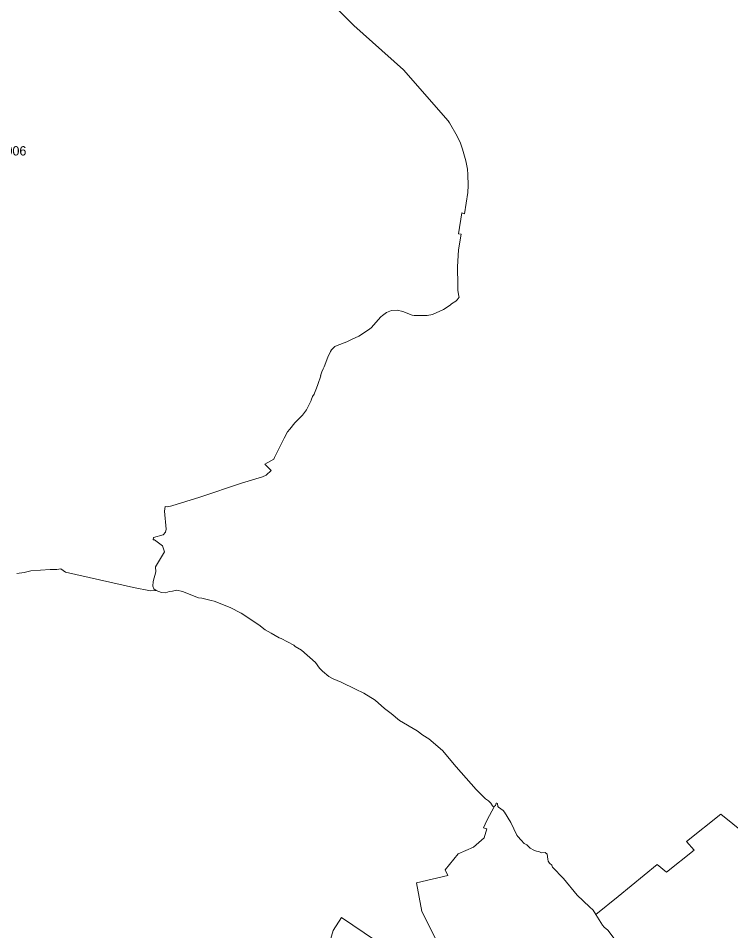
# Model space of a CAD drawing. Extents: x 369010 to 739155, y 6377141 to 6616555.
# Drawn here: x 650078 to 657705, y 6478900 to 6488672 of the extents above; entities that cross this region are included whole.
import ezdxf
from ezdxf.enums import TextEntityAlignment as Align

# ---------------------------------------------------------------- set-up
doc = ezdxf.new("R2010")
doc.units = 0
doc.header["$LTSCALE"] = 40
doc.layers.add('1', color=7, linetype='Continuous', lineweight=13)
doc.layers.add('2', color=7, linetype='Continuous')

msp = doc.modelspace()

# ---------------------------------------------------------------- linework, layer by layer
at = {"layer": '1'}
for points in [[(652889.28, 6489378.02), (653671.62, 6488593.86), (653869.23, 6488417.27), (654200.24, 6488121.18), (654680.04, 6487572.87), (654695.26, 6487551.52), (654777.85, 6487409.35), (654811.45, 6487334.21), (654835.11, 6487271.49), (654870.7, 6487144.71), (654885.92, 6487056.5), (654890.39, 6486998.57), (654894.53, 6486881.89), (654889.23, 6486804.43), (654853.81, 6486578.52)], [(654775.53, 6485657.16), (654799.03, 6485684.3), (654793.24, 6485697.54), (654782.98, 6485756.63), (654784.14, 6485813.89), (654779.34, 6486009.35), (654792.25, 6486190.91), (654819.89, 6486359.56), (654789.76, 6486364.69), (654827.33, 6486587.29), (654853.81, 6486578.52), (654889.23, 6486804.43), (654894.53, 6486881.89), (654890.39, 6486998.57), (654885.92, 6487056.5), (654870.7, 6487144.71), (654835.11, 6487271.49), (654811.45, 6487334.21), (654777.85, 6487409.35), (654695.26, 6487551.52), (654680.04, 6487572.87), (654200.24, 6488121.18), (653869.23, 6488417.27), (653671.62, 6488593.86), (652889.28, 6489378.02)], [(654853.81, 6486578.52), (654827.33, 6486587.29), (654789.76, 6486364.69), (654819.89, 6486359.56), (654792.25, 6486190.91), (654779.34, 6486009.35), (654784.14, 6485813.89), (654782.98, 6485756.63), (654793.24, 6485697.54), (654799.03, 6485684.3), (654775.53, 6485657.16), (654760.97, 6485641.93), (654717.6, 6485615.12), (654700.23, 6485600.06), (654629.06, 6485554.05), (654512.71, 6485500.92), (654454.45, 6485489.83), (654316.59, 6485488.51), (654294.58, 6485493.48), (654195.94, 6485533.53), (654135.53, 6485545.78), (654074.13, 6485541.47), (654036.89, 6485528.89), (654021, 6485520.62), (653975.65, 6485489.17), (653959.27, 6485475.11), (653854.67, 6485357.93), (653827.69, 6485336.25), (653722.93, 6485268.39), (653653.58, 6485233.97), (653594.33, 6485208.31), (653491.22, 6485168.59), (653467.72, 6485156.18), (653431.47, 6485121.09), (653420.55, 6485104.38), (653393.57, 6485042.31), (653351.2, 6484939.87), (653343.43, 6484918.35), (653328.53, 6484883.92), (653314.13, 6484842.88), (653316.61, 6484841.39), (653285.17, 6484749.2), (653272.26, 6484711.64), (653248.26, 6484658.34), (653244.95, 6484645.93), (653228.07, 6484622.76), (653213.5, 6484580.56), (653215.16, 6484579.56), (653208.21, 6484563.01), (653164.85, 6484479.93), (653121.15, 6484421.34), (653040.06, 6484340.91), (652984.78, 6484270.07), (652961.28, 6484241.6), (652925.69, 6484176.73), (652820.76, 6483969.18), (652812.98, 6483949.16), (652718.65, 6483897.85), (652787.17, 6483827.84), (652732.88, 6483779.52), (652691.67, 6483760.98), (652468.57, 6483692.79), (652020.72, 6483544.67), (651721.98, 6483451.49), (651673.99, 6483439.24), (651652.14, 6483442.55), (651642.04, 6483392.73), (651661.9, 6483201.25), (651653.46, 6483169.8), (651627.98, 6483141.33), (651526.69, 6483112.2), (651520.9, 6483085.56), (651536.95, 6483084.9), (651623.84, 6483023.33), (651641.88, 6482958.12), (651547.71, 6482798.74), (651551.35, 6482744.45), (651522.38, 6482639.53), (651518.74, 6482588.72), (651529.67, 6482563.39), (651555.98, 6482544.03), (651609.94, 6482523.51), (651659.59, 6482520.53), (651693.35, 6482533.77), (651730.09, 6482536.75), (651774.78, 6482546.18), (651834.69, 6482531.62), (652009.3, 6482464.42), (652043.56, 6482461.44), (652144.51, 6482435.96), (652176.29, 6482430.16), (652347.92, 6482362.8), (652463.11, 6482302.39), (652654.43, 6482176.61), (652719.47, 6482123.32), (652785.35, 6482085.25), (652870.41, 6482036.59), (652893.09, 6482029.97), (653026.82, 6481958.31), (653042.87, 6481943.08)], [(653164.85, 6484479.93), (653208.21, 6484563.01), (653215.16, 6484579.56), (653213.5, 6484580.56), (653228.07, 6484622.76), (653244.95, 6484645.93), (653248.26, 6484658.34), (653272.26, 6484711.64), (653285.17, 6484749.2), (653316.61, 6484841.39), (653314.13, 6484842.88), (653328.53, 6484883.92), (653343.43, 6484918.35), (653351.2, 6484939.87), (653393.57, 6485042.31), (653420.55, 6485104.38), (653431.47, 6485121.09), (653467.72, 6485156.18), (653491.22, 6485168.59), (653594.33, 6485208.31), (653653.58, 6485233.97), (653722.93, 6485268.39), (653827.69, 6485336.25), (653854.67, 6485357.93), (653959.27, 6485475.11), (653975.65, 6485489.17), (654021, 6485520.62), (654036.89, 6485528.89), (654074.13, 6485541.47), (654135.53, 6485545.78), (654195.94, 6485533.53), (654294.58, 6485493.48), (654316.59, 6485488.51), (654454.45, 6485489.83), (654512.71, 6485500.92), (654629.06, 6485554.05), (654700.23, 6485600.06), (654717.6, 6485615.12), (654760.97, 6485641.93), (654775.53, 6485657.16)], [(650063.3, 6482727.57), (650140.76, 6482737.01), (650213.08, 6482755.38), (650418.64, 6482767.79), (650490.96, 6482769.94), (650534.82, 6482775.73), (650584.97, 6482739.32), (651310.87, 6482577.46), (651495.24, 6482538.9), (651555.98, 6482544.03), (651529.67, 6482563.39), (651518.74, 6482588.72), (651522.38, 6482639.53), (651551.35, 6482744.45), (651547.71, 6482798.74), (651641.88, 6482958.12), (651623.84, 6483023.33), (651536.95, 6483084.9), (651520.9, 6483085.56), (651526.69, 6483112.2), (651627.98, 6483141.33), (651653.46, 6483169.8), (651661.9, 6483201.25), (651642.04, 6483392.73), (651652.14, 6483442.55), (651673.99, 6483439.24), (651721.98, 6483451.49), (652020.72, 6483544.67), (652468.57, 6483692.79), (652691.67, 6483760.98), (652732.88, 6483779.52), (652787.17, 6483827.84), (652718.65, 6483897.85), (652812.98, 6483949.16), (652820.76, 6483969.18), (652925.69, 6484176.73), (652961.28, 6484241.6), (652984.78, 6484270.07), (653040.06, 6484340.91), (653121.15, 6484421.34), (653164.85, 6484479.93)], [(652176.29, 6482430.16), (652144.51, 6482435.96), (652043.56, 6482461.44), (652009.3, 6482464.42), (651834.69, 6482531.62), (651774.78, 6482546.18), (651730.09, 6482536.75), (651693.35, 6482533.77), (651659.59, 6482520.53), (651609.94, 6482523.51), (651555.98, 6482544.03), (651495.24, 6482538.9), (651310.87, 6482577.46), (650584.97, 6482739.32), (650534.82, 6482775.73), (650490.96, 6482769.94), (650418.64, 6482767.79), (650213.08, 6482755.38), (650140.76, 6482737.01), (650063.3, 6482727.57)], [(654557.73, 6478788.25), (654397.02, 6479104.36), (654341.91, 6479413.52), (654676.23, 6479490.98), (654649.42, 6479550.56), (654787.94, 6479722.85), (654950.8, 6479795.17), (655064.83, 6479893.65), (655092.97, 6479992.79), (655058.21, 6480000.89), (655092.97, 6480080.01), (655175.72, 6480233.26), (655162.81, 6480232.1), (655156.19, 6480238.39), (655137.82, 6480268.02), (655112.17, 6480293.01), (655078.9, 6480310.88), (654980.92, 6480411.84), (654767.09, 6480655.63), (654618.8, 6480831.06), (654474.81, 6480953.87), (654407.62, 6480996.24), (654348.86, 6481040.59), (654159.53, 6481151.64), (654068.99, 6481226.29), (653999.98, 6481278.59), (653897.7, 6481368.45), (653778.7, 6481445.74), (653686.68, 6481487.45), (653533.92, 6481560.44), (653447.69, 6481599.17), (653401.68, 6481623.99), (653334.32, 6481680.1), (653301.39, 6481711.54), (653259.68, 6481773.61), (653110.4, 6481904.52), (653042.87, 6481943.08), (653026.82, 6481958.31), (652893.09, 6482029.97), (652870.41, 6482036.59), (652785.35, 6482085.25), (652719.47, 6482123.32), (652654.43, 6482176.61), (652463.11, 6482302.39), (652347.92, 6482362.8), (652176.29, 6482430.16)], [(653042.87, 6481943.08), (653110.4, 6481904.52), (653259.68, 6481773.61), (653301.39, 6481711.54), (653334.32, 6481680.1), (653401.68, 6481623.99), (653447.69, 6481599.17), (653533.92, 6481560.44), (653686.68, 6481487.45), (653778.7, 6481445.74), (653897.7, 6481368.45), (653999.98, 6481278.59), (654068.99, 6481226.29), (654159.53, 6481151.64), (654348.86, 6481040.59), (654407.62, 6480996.24), (654474.81, 6480953.87), (654618.8, 6480831.06), (654767.09, 6480655.63), (654980.92, 6480411.84), (655078.9, 6480310.88), (655112.17, 6480293.01), (655137.82, 6480268.02), (655156.19, 6480238.39), (655162.81, 6480232.1), (655175.72, 6480233.26), (655185.15, 6480242.86), (655194.75, 6480266.03), (655201.54, 6480267.52), (655207.5, 6480263.22), (655212.3, 6480228.96), (655219.58, 6480222.5), (655267.41, 6480188.25), (655283.79, 6480168.72), (655350.99, 6480060.48), (655413.71, 6479923.44), (655426.79, 6479908.05), (655460.55, 6479869.98), (655494.81, 6479835.72), (655523.28, 6479819.01), (655557.7, 6479784.58), (655596.43, 6479762.73), (655625.56, 6479752.47), (655651.87, 6479750.32), (655678.19, 6479734.1), (655717.75, 6479736.42), (655740.58, 6479718.55), (655747.21, 6479668.07), (655750.85, 6479644.73), (655764.75, 6479623.55), (655788.08, 6479601.7), (655796.19, 6479581.18), (655913.04, 6479457.71), (656062.16, 6479282.28), (656194.73, 6479157.65), (656233.46, 6479118.92), (656262.25, 6479073.24), (656262.42, 6479073.41), (656499.75, 6479266.55), (656918.97, 6479610.8), (657016.95, 6479526.39), (657315.02, 6479762.73), (657231.28, 6479856.91), (657600.52, 6480148.36), (657855.4, 6479942.14)], [(656478.24, 6478790.07), (656388.37, 6478904.76), (656349.64, 6478937.7), (656332.76, 6478961.03), (656262.25, 6479073.24), (656233.46, 6479118.92), (656194.73, 6479157.65), (656062.16, 6479282.28), (655913.04, 6479457.71), (655796.19, 6479581.18), (655788.08, 6479601.7), (655764.75, 6479623.55), (655750.85, 6479644.73), (655747.21, 6479668.07), (655740.58, 6479718.55), (655717.75, 6479736.42), (655678.19, 6479734.1), (655651.87, 6479750.32), (655625.56, 6479752.47), (655596.43, 6479762.73), (655557.7, 6479784.58), (655523.28, 6479819.01), (655494.81, 6479835.72), (655460.55, 6479869.98), (655426.79, 6479908.05), (655413.71, 6479923.44), (655350.99, 6480060.48), (655283.79, 6480168.72), (655267.41, 6480188.25), (655219.58, 6480222.5), (655212.3, 6480228.96), (655207.5, 6480263.22), (655201.54, 6480267.52), (655194.75, 6480266.03), (655185.15, 6480242.86), (655175.72, 6480233.26), (655092.97, 6480080.01), (655058.21, 6480000.89), (655092.97, 6479992.79), (655064.83, 6479893.65), (654950.8, 6479795.17), (654787.94, 6479722.85), (654649.42, 6479550.56), (654676.23, 6479490.98), (654341.91, 6479413.52), (654397.02, 6479104.36), (654557.73, 6478788.25)], [(657855.4, 6479942.14), (657600.52, 6480148.36), (657231.28, 6479856.91), (657315.02, 6479762.73), (657016.95, 6479526.39), (656918.97, 6479610.8), (656499.75, 6479266.55), (656262.42, 6479073.41), (656262.25, 6479073.24)], [(656262.25, 6479073.24), (656332.76, 6478961.03), (656349.64, 6478937.7), (656388.37, 6478904.76), (656478.24, 6478790.07)], [(653356.17, 6478584.02), (653449.51, 6478903.6), (653538.72, 6479040.14), (653901.67, 6478795.36)], [(653901.67, 6478795.36), (653538.72, 6479040.14), (653449.51, 6478903.6), (653356.17, 6478584.02)]]:
    msp.add_lwpolyline(points, dxfattribs=at)

# ---------------------------------------------------------------- texts
at = {"layer": '2'}
msp.add_text('H0794006', height=100, dxfattribs=at).set_placement((649856.3, 6487202.42), align=Align.CENTER)

doc.saveas('drawing.dxf')
